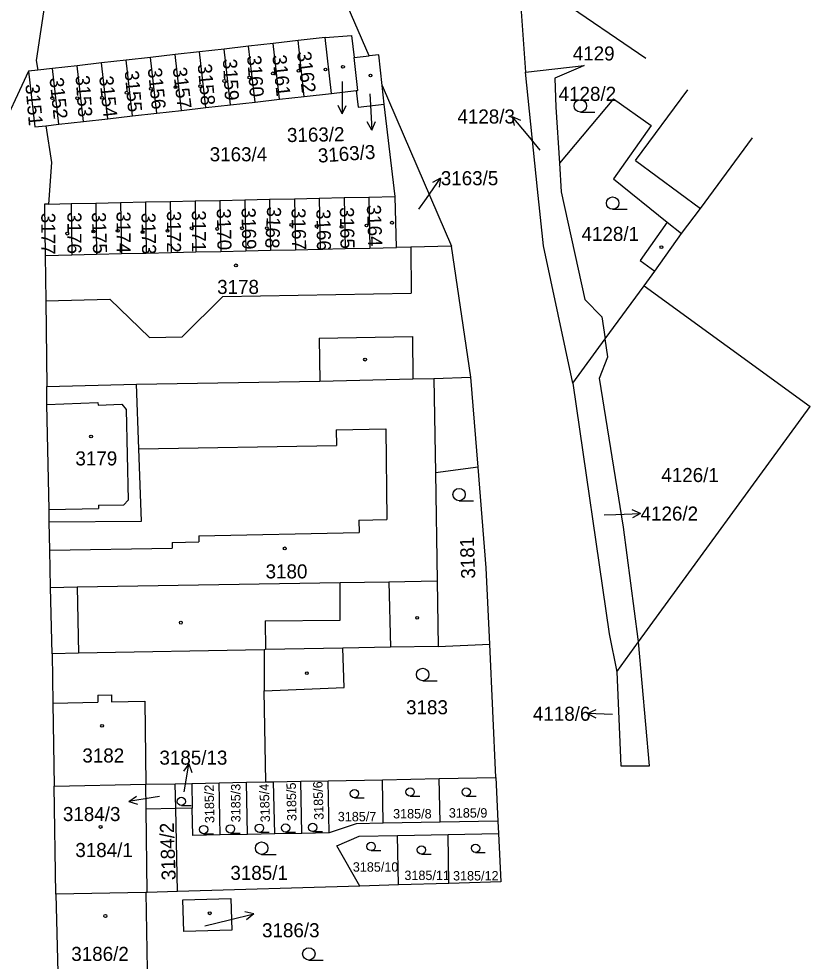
# Model space of a CAD drawing. Extents: x -738085 to -734306, y -1122197 to -1119753.
# Drawn here: x -734440.5 to -734344.8, y -1120242.7 to -1120128.8 of the extents above; entities that cross this region are included whole.
import ezdxf

# ---------------------------------------------------------------- set-up
doc = ezdxf.new("R2010")
doc.units = 0
for name, color, linetype in [('Hranice parcel', 7, 'Continuous'), ('Parcelní čísla', 7, 'Continuous'), ('Pop  PČ popisy', 7, 'Continuous'), ('Vnitřní kresba', 7, 'Continuous'), ('Značky budov', 7, 'Continuous'), ('Značky kultur', 7, 'Continuous')]:
    doc.layers.add(name, color=color, linetype=linetype)

msp = doc.modelspace()

# ---------------------------------------------------------------- linework, layer by layer
at = {"layer": 'Hranice parcel'}
for p, q in [((-734398.18, -1120133.23), (-734406.64, -1120113.59)), ((-734380.11, -1120122.95), (-734379.27, -1120135.19)), ((-734364.71, -1120133.53), (-734380.11, -1120122.95)), ((-734406.77, -1120131.39), (-734409.78, -1120131.73)), ((-734403.49, -1120131.02), (-734406.77, -1120131.39)), ((-734406.01, -1120138.14), (-734406.77, -1120131.39)), ((-734402.72, -1120137.77), (-734403.49, -1120131.02)), ((-734418.67, -1120132.74), (-734421.63, -1120133.07)), ((-734415.7, -1120132.4), (-734418.67, -1120132.74)), ((-734417.91, -1120139.49), (-734418.67, -1120132.74)), ((-734412.74, -1120132.07), (-734415.7, -1120132.4)), ((-734414.94, -1120139.15), (-734415.7, -1120132.4)), ((-734409.78, -1120131.73), (-734412.74, -1120132.07)), ((-734411.97, -1120138.82), (-734412.74, -1120132.07)), ((-734409.01, -1120138.48), (-734409.78, -1120131.73)), ((-734427.57, -1120133.75), (-734430.53, -1120134.08)), ((-734424.59, -1120133.41), (-734427.57, -1120133.75)), ((-734426.8, -1120140.5), (-734427.57, -1120133.75)), ((-734421.63, -1120133.07), (-734424.59, -1120133.41)), ((-734423.83, -1120140.16), (-734424.59, -1120133.41)), ((-734420.87, -1120139.82), (-734421.63, -1120133.07)), ((-734399.99, -1120133.43), (-734398.18, -1120133.23)), ((-734438.25, -1120134.95), (-734439.36, -1120135.08)), ((-734436.45, -1120134.75), (-734438.25, -1120134.95)), ((-734433.49, -1120134.42), (-734436.45, -1120134.75)), ((-734435.69, -1120141.5), (-734436.45, -1120134.75)), ((-734430.53, -1120134.08), (-734433.49, -1120134.42)), ((-734432.73, -1120141.17), (-734433.49, -1120134.42)), ((-734429.76, -1120140.83), (-734430.53, -1120134.08)), ((-734379.27, -1120135.19), (-734372.15, -1120134.38)), ((-734439.36, -1120135.08), (-734458.68, -1120176.34)), ((-734396.33, -1120139.06), (-734396.58, -1120136.83)), ((-734396.58, -1120136.83), (-734388.19, -1120156.22)), ((-734411.97, -1120138.82), (-734409.01, -1120138.48)), ((-734409.01, -1120138.48), (-734406.01, -1120138.14)), ((-734406.01, -1120138.14), (-734402.72, -1120137.77)), ((-734402.72, -1120137.77), (-734399.74, -1120137.43)), ((-734368.63, -1120138.41), (-734375.16, -1120146.2)), ((-734420.87, -1120139.82), (-734417.91, -1120139.49)), ((-734417.91, -1120139.49), (-734414.94, -1120139.15)), ((-734414.94, -1120139.15), (-734411.97, -1120138.82)), ((-734395, -1120150.23), (-734396.33, -1120139.06)), ((-734429.76, -1120140.83), (-734426.8, -1120140.5)), ((-734426.8, -1120140.5), (-734423.83, -1120140.16)), ((-734423.83, -1120140.16), (-734420.87, -1120139.82)), ((-734437.25, -1120141.68), (-734435.69, -1120141.5)), ((-734435.69, -1120141.5), (-734432.73, -1120141.17)), ((-734432.73, -1120141.17), (-734429.76, -1120140.83)), ((-734434.22, -1120151.09), (-734431.22, -1120151.02)), ((-734431.22, -1120151.02), (-734428.22, -1120150.96)), ((-734431.22, -1120151.02), (-734431.14, -1120157.21)), ((-734428.22, -1120150.96), (-734425.22, -1120150.89)), ((-734428.22, -1120150.96), (-734428.13, -1120157.14)), ((-734425.22, -1120150.89), (-734422.22, -1120150.83)), ((-734425.22, -1120150.89), (-734425.13, -1120157.08)), ((-734422.22, -1120150.83), (-734419.22, -1120150.76)), ((-734422.22, -1120150.83), (-734422.12, -1120157.01)), ((-734419.22, -1120150.76), (-734416.22, -1120150.7)), ((-734419.22, -1120150.76), (-734419.12, -1120156.94)), ((-734416.22, -1120150.7), (-734413.21, -1120150.63)), ((-734416.22, -1120150.7), (-734416.11, -1120156.88)), ((-734413.21, -1120150.63), (-734410.21, -1120150.56)), ((-734413.21, -1120150.63), (-734413.1, -1120156.81)), ((-734410.21, -1120150.56), (-734407.21, -1120150.5)), ((-734410.21, -1120150.56), (-734410.1, -1120156.74)), ((-734407.21, -1120150.5), (-734404.2, -1120150.43)), ((-734407.21, -1120150.5), (-734407.09, -1120156.67)), ((-734404.2, -1120150.43), (-734401.2, -1120150.37)), ((-734404.2, -1120150.43), (-734404.08, -1120156.61)), ((-734401.2, -1120150.37), (-734398.2, -1120150.3)), ((-734401.2, -1120150.37), (-734401.07, -1120156.54)), ((-734398.2, -1120150.3), (-734395, -1120150.23)), ((-734398.2, -1120150.3), (-734398.07, -1120156.47)), ((-734394.86, -1120156.4), (-734395, -1120150.23)), ((-734436.93, -1120151.15), (-734434.22, -1120151.09)), ((-734434.22, -1120151.09), (-734434.14, -1120157.28)), ((-734410.1, -1120156.74), (-734407.09, -1120156.67)), ((-734407.09, -1120156.67), (-734404.08, -1120156.61)), ((-734404.08, -1120156.61), (-734401.07, -1120156.54)), ((-734401.07, -1120156.54), (-734398.07, -1120156.47)), ((-734398.07, -1120156.47), (-734394.86, -1120156.4)), ((-734385.85, -1120172.09), (-734388.19, -1120156.22)), ((-734437.35, -1120157.35), (-734434.14, -1120157.28)), ((-734434.14, -1120157.28), (-734431.14, -1120157.21)), ((-734431.14, -1120157.21), (-734428.13, -1120157.14)), ((-734428.13, -1120157.14), (-734425.13, -1120157.08)), ((-734425.13, -1120157.08), (-734422.12, -1120157.01)), ((-734422.12, -1120157.01), (-734419.12, -1120156.94)), ((-734419.12, -1120156.94), (-734416.11, -1120156.88)), ((-734416.11, -1120156.88), (-734413.1, -1120156.81)), ((-734413.1, -1120156.81), (-734410.1, -1120156.74)), ((-734364.89, -1120161.04), (-734363.61, -1120159.25)), ((-734369.62, -1120167.46), (-734364.89, -1120161.04)), ((-734364.89, -1120161.04), (-734344.83, -1120175.64)), ((-734373.55, -1120172.79), (-734369.62, -1120167.46)), ((-734384.98, -1120182.94), (-734385.85, -1120172.09)), ((-734437.16, -1120173.21), (-734426.3, -1120172.91)), ((-734426.02, -1120180.73), (-734426.3, -1120172.91)), ((-734365.59, -1120204.07), (-734344.83, -1120175.64)), ((-734389.81, -1120204.63), (-734383.56, -1120204.38)), ((-734382.86, -1120220.49), (-734383.56, -1120204.38)), ((-734368.23, -1120207.69), (-734365.59, -1120204.07)), ((-734364.25, -1120219.08), (-734365.59, -1120204.07)), ((-734389.68, -1120220.62), (-734382.86, -1120220.49)), ((-734382.86, -1120220.49), (-734382.61, -1120225.75)), ((-734436.26, -1120221.53), (-734425.18, -1120221.3)), ((-734436.06, -1120234.59), (-734436.26, -1120221.53)), ((-734425.18, -1120221.3), (-734421.63, -1120221.23)), ((-734425.14, -1120224.31), (-734425.18, -1120221.3)), ((-734421.63, -1120221.23), (-734419.61, -1120221.19)), ((-734421.56, -1120224.23), (-734421.63, -1120221.23)), ((-734419.61, -1120221.19), (-734416.31, -1120221.13)), ((-734419.61, -1120221.19), (-734419.56, -1120224.19)), ((-734416.31, -1120221.13), (-734413.01, -1120221.06)), ((-734416.19, -1120227.43), (-734416.31, -1120221.13)), ((-734413.01, -1120221.06), (-734410.68, -1120221.02)), ((-734412.89, -1120227.36), (-734413.01, -1120221.06)), ((-734410.68, -1120221.02), (-734409.72, -1120221)), ((-734409.72, -1120221), (-734406.42, -1120220.94)), ((-734409.59, -1120227.3), (-734409.72, -1120221)), ((-734406.42, -1120220.94), (-734403.12, -1120220.88)), ((-734406.3, -1120227.24), (-734406.42, -1120220.94)), ((-734403.12, -1120220.88), (-734396.57, -1120220.75)), ((-734403, -1120227.17), (-734403.12, -1120220.88)), ((-734396.57, -1120220.75), (-734389.68, -1120220.62)), ((-734396.47, -1120226.02), (-734396.57, -1120220.75)), ((-734389.57, -1120225.88), (-734389.68, -1120220.62)), ((-734421.56, -1120224.23), (-734425.14, -1120224.31)), ((-734425.01, -1120234.37), (-734425.14, -1120224.31)), ((-734419.56, -1120224.19), (-734421.56, -1120224.23)), ((-734421.33, -1120234.26), (-734421.56, -1120224.23)), ((-734389.57, -1120225.88), (-734396.47, -1120226.02)), ((-734382.61, -1120225.75), (-734389.57, -1120225.88)), ((-734382.61, -1120225.75), (-734382.54, -1120227.25)), ((-734412.89, -1120227.36), (-734416.19, -1120227.43)), ((-734409.59, -1120227.3), (-734412.89, -1120227.36)), ((-734406.3, -1120227.24), (-734409.59, -1120227.3)), ((-734403, -1120227.17), (-734406.3, -1120227.24)), ((-734388.62, -1120227.37), (-734382.54, -1120227.25)), ((-734382.54, -1120227.25), (-734382.26, -1120233.1)), ((-734394.72, -1120227.48), (-734388.62, -1120227.37)), ((-734394.6, -1120233.47), (-734394.72, -1120227.48)), ((-734388.51, -1120233.29), (-734388.62, -1120227.37)), ((-734399.28, -1120233.61), (-734421.33, -1120234.26)), ((-734394.6, -1120233.47), (-734399.28, -1120233.61)), ((-734388.51, -1120233.29), (-734394.6, -1120233.47)), ((-734382.26, -1120233.1), (-734388.51, -1120233.29)), ((-734425.16, -1120234.37), (-734436.06, -1120234.59)), ((-734436.06, -1120234.59), (-734435.82, -1120244.07)), ((-734425.01, -1120234.37), (-734425.16, -1120234.37)), ((-734421.33, -1120234.26), (-734425.01, -1120234.37))]:
    msp.add_line(p, q, dxfattribs=at)
for points in [[(-734434.38, -1120106.7), (-734438.42, -1120133.78), (-734438.25, -1120134.95)], [(-734403.49, -1120131.02), (-734400.29, -1120130.75), (-734399.99, -1120133.43)], [(-734399.74, -1120137.43), (-734399.54, -1120137.41), (-734399.99, -1120133.43)], [(-734396.58, -1120136.83), (-734397.01, -1120133.1), (-734398.18, -1120133.23)], [(-734372.15, -1120134.38), (-734372.61, -1120134.58), (-734375.69, -1120135.93), (-734375.58, -1120139.44), (-734375.16, -1120146.2)], [(-734439.36, -1120135.08), (-734438.6, -1120141.83), (-734437.25, -1120141.68)], [(-734373.55, -1120172.79), (-734377.07, -1120156.21), (-734377.79, -1120149.35), (-734379.27, -1120135.19)], [(-734399.74, -1120137.43), (-734399.51, -1120139.42), (-734396.33, -1120139.06)], [(-734368.63, -1120138.41), (-734364.05, -1120141.64), (-734368.63, -1120148.1), (-734362.12, -1120153.33), (-734365.4, -1120157.97), (-734363.61, -1120159.25)], [(-734437.25, -1120141.68), (-734436.59, -1120146.12), (-734436.93, -1120151.15)], [(-734363.61, -1120159.25), (-734360.38, -1120154.72), (-734358.09, -1120151.69), (-734351.82, -1120143.15)], [(-734375.16, -1120146.2), (-734374.94, -1120149.65), (-734372.08, -1120162.69), (-734370.03, -1120164.8), (-734369.62, -1120167.46)], [(-734436.93, -1120151.15), (-734437.42, -1120151.16), (-734437.35, -1120157.35)], [(-734388.19, -1120156.22), (-734393.13, -1120156.36), (-734394.86, -1120156.4)], [(-734437.35, -1120157.35), (-734437.28, -1120162.84), (-734437.16, -1120173.21)], [(-734365.59, -1120204.07), (-734365.63, -1120203.75), (-734367.41, -1120190.22), (-734370.29, -1120172.21), (-734369.29, -1120169.62), (-734369.62, -1120167.46)], [(-734426.3, -1120172.91), (-734404.13, -1120172.58), (-734392.87, -1120172.29), (-734390.34, -1120172.22), (-734385.85, -1120172.09)], [(-734436.86, -1120189.58), (-734436.88, -1120188.08), (-734437.13, -1120175.37), (-734437.16, -1120173.21)], [(-734373.55, -1120172.79), (-734369.13, -1120203.11), (-734368.23, -1120207.69)], [(-734436.86, -1120189.58), (-734425.71, -1120189.47), (-734426.02, -1120180.73)], [(-734384.98, -1120182.94), (-734390.15, -1120183.65), (-734389.94, -1120196.71), (-734389.81, -1120204.63)], [(-734383.56, -1120204.38), (-734384.01, -1120195.15), (-734384.98, -1120182.94)], [(-734436.5, -1120205.51), (-734436.71, -1120197.49), (-734436.79, -1120192.99), (-734436.86, -1120189.58)], [(-734401.34, -1120204.85), (-734410.69, -1120205.02), (-734410.88, -1120205.03), (-734433.3, -1120205.45), (-734436.5, -1120205.51)], [(-734436.5, -1120205.51), (-734436.41, -1120211.49), (-734436.26, -1120221.53)], [(-734410.68, -1120221.02), (-734410.88, -1120210), (-734401.18, -1120209.59), (-734401.34, -1120204.85)], [(-734389.81, -1120204.63), (-734395.58, -1120204.74), (-734401.34, -1120204.85)], [(-734368.23, -1120207.69), (-734367.71, -1120219.06), (-734364.25, -1120219.08)], [(-734416.19, -1120227.43), (-734419.49, -1120227.49), (-734419.56, -1120224.19)], [(-734396.47, -1120226.02), (-734399.74, -1120226.08), (-734403, -1120227.17)], [(-734399.28, -1120233.61), (-734402.09, -1120228.74), (-734399.38, -1120227.57), (-734394.72, -1120227.48)], [(-734425.16, -1120234.37), (-734424.97, -1120246.07), (-734433.73, -1120246.29), (-734433.74, -1120245.92), (-734434.31, -1120245.94), (-734434.35, -1120244.04), (-734435.82, -1120244.07)], [(-734420.57, -1120239.09), (-734420.68, -1120235.29), (-734414.89, -1120235.1), (-734414.78, -1120238.93), (-734420.57, -1120239.09)]]:
    msp.add_lwpolyline(points, dxfattribs=at)
at = {"layer": 'Pop  PČ popisy'}
for p, q in [((-734401.43, -1120136.34), (-734401.43, -1120137.25)), ((-734401.43, -1120137.25), (-734401.43, -1120140.25)), ((-734398.09, -1120137.81), (-734398.01, -1120139.2)), ((-734401.43, -1120140.25), (-734401.93, -1120139.25)), ((-734401.43, -1120140.25), (-734400.93, -1120139.25)), ((-734398.01, -1120139.2), (-734397.85, -1120142.2)), ((-734378.95, -1120142.86), (-734380.88, -1120140.56)), ((-734380.88, -1120140.56), (-734379.85, -1120141.01)), ((-734380.88, -1120140.56), (-734380.62, -1120141.65)), ((-734397.85, -1120142.2), (-734398.41, -1120141.22)), ((-734397.85, -1120142.2), (-734397.41, -1120141.17)), ((-734377.47, -1120144.62), (-734378.95, -1120142.86)), ((-734391.24, -1120150.47), (-734389.52, -1120148.01)), ((-734389.52, -1120148.01), (-734390.5, -1120148.54)), ((-734389.52, -1120148.01), (-734389.68, -1120149.12)), ((-734392.16, -1120151.76), (-734391.24, -1120150.47)), ((-734368.34, -1120188.67), (-734365.34, -1120188.56)), ((-734365.34, -1120188.56), (-734366.36, -1120188.1)), ((-734365.34, -1120188.56), (-734366.32, -1120189.1)), ((-734369.73, -1120188.72), (-734368.34, -1120188.67)), ((-734371.75, -1120212.75), (-734370.73, -1120212.28)), ((-734368.75, -1120212.85), (-734371.75, -1120212.75)), ((-734371.75, -1120212.75), (-734370.77, -1120213.28)), ((-734419.97, -1120218.82), (-734420.62, -1120219.73)), ((-734420.44, -1120221.78), (-734419.97, -1120218.82)), ((-734419.97, -1120218.82), (-734419.63, -1120219.88)), ((-734427.23, -1120223.37), (-734426.32, -1120222.72)), ((-734423.54, -1120222.79), (-734424.27, -1120222.9)), ((-734420.52, -1120222.22), (-734420.44, -1120221.78)), ((-734424.27, -1120222.9), (-734427.23, -1120223.37)), ((-734427.23, -1120223.37), (-734426.17, -1120223.71)), ((-734415.04, -1120237.68), (-734412.13, -1120236.95)), ((-734412.13, -1120236.95), (-734413.22, -1120236.71)), ((-734412.13, -1120236.95), (-734412.98, -1120237.68)), ((-734418.05, -1120238.41), (-734415.04, -1120237.68))]:
    msp.add_line(p, q, dxfattribs=at)
at = {"layer": 'Vnitřní kresba'}
for p, q in [((-734365.97, -1120145.88), (-734359.61, -1120137.35)), ((-734365.97, -1120145.88), (-734358.09, -1120151.69)), ((-734362.12, -1120153.33), (-734360.38, -1120154.72)), ((-734393.13, -1120156.36), (-734393.1, -1120161.94)), ((-734404.23, -1120167.35), (-734392.94, -1120167.18)), ((-734404.23, -1120167.35), (-734404.13, -1120172.58)), ((-734392.94, -1120167.18), (-734392.87, -1120172.29)), ((-734390.34, -1120172.22), (-734390.15, -1120183.65)), ((-734437.13, -1120175.37), (-734430.96, -1120175.15)), ((-734430.96, -1120175.15), (-734430.95, -1120175.46)), ((-734430.95, -1120175.46), (-734428.07, -1120175.36)), ((-734428.07, -1120175.36), (-734427.54, -1120175.99)), ((-734427.54, -1120175.99), (-734427.32, -1120186.96)), ((-734402.14, -1120178.45), (-734396.16, -1120178.34)), ((-734396.16, -1120178.34), (-734396.01, -1120189.29)), ((-734402.14, -1120178.45), (-734402.11, -1120180.35)), ((-734426.02, -1120180.73), (-734402.11, -1120180.35)), ((-734427.82, -1120187.52), (-734427.32, -1120186.96)), ((-734436.88, -1120188.08), (-734430.89, -1120187.97)), ((-734430.9, -1120187.57), (-734427.82, -1120187.52)), ((-734430.9, -1120187.57), (-734430.89, -1120187.97)), ((-734399.41, -1120189.36), (-734396.01, -1120189.29)), ((-734399.41, -1120189.36), (-734399.38, -1120190.87)), ((-734418.76, -1120191.25), (-734399.38, -1120190.87)), ((-734422, -1120192.06), (-734418.75, -1120191.99)), ((-734418.76, -1120191.25), (-734418.75, -1120191.99)), ((-734436.79, -1120192.99), (-734421.99, -1120192.76)), ((-734422, -1120192.06), (-734421.99, -1120192.76)), ((-734436.71, -1120197.49), (-734433.49, -1120197.44)), ((-734433.49, -1120197.44), (-734401.66, -1120196.91)), ((-734433.49, -1120197.44), (-734433.3, -1120205.45)), ((-734401.69, -1120201.44), (-734401.66, -1120196.91)), ((-734401.66, -1120196.91), (-734395.8, -1120196.81)), ((-734395.8, -1120196.81), (-734389.94, -1120196.71)), ((-734395.8, -1120196.81), (-734395.58, -1120204.74)), ((-734410.75, -1120201.55), (-734401.69, -1120201.44)), ((-734410.75, -1120201.55), (-734410.69, -1120205.02)), ((-734410.88, -1120205.03), (-734410.88, -1120210)), ((-734436.41, -1120211.49), (-734430.96, -1120211.37)), ((-734430.97, -1120210.51), (-734429.34, -1120210.47)), ((-734430.97, -1120210.51), (-734430.96, -1120211.37)), ((-734429.34, -1120210.47), (-734429.32, -1120211.34)), ((-734429.32, -1120211.34), (-734425.31, -1120211.25)), ((-734425.31, -1120211.25), (-734425.18, -1120221.3))]:
    msp.add_line(p, q, dxfattribs=at)
msp.add_lwpolyline([(-734437.28, -1120162.84), (-734429.54, -1120162.63), (-734424.75, -1120167.27), (-734420.77, -1120167.21), (-734415.87, -1120162.33), (-734393.1, -1120161.94)], dxfattribs=at)
at = {"layer": 'Značky budov'}
for centre in [(-734406.71, -1120135.03), (-734403.45, -1120134.88), (-734401.33, -1120134.55), (-734415.68, -1120136.27), (-734412.65, -1120135.84), (-734409.8, -1120135.35), (-734398, -1120135.61), (-734424.56, -1120137.21), (-734421.57, -1120137.01), (-734418.6, -1120136.89), (-734436.48, -1120138.33), (-734433.47, -1120138.36), (-734430.47, -1120138.29), (-734427.49, -1120137.69), (-734395.4, -1120153.41), (-734431.52, -1120154.46), (-734428.58, -1120154.39), (-734425.57, -1120154.55), (-734422.56, -1120154.38), (-734419.62, -1120154.08), (-734416.55, -1120154.15), (-734413.54, -1120154.07), (-734410.54, -1120154.07), (-734407.57, -1120153.67), (-734404.51, -1120153.82), (-734401.5, -1120153.9), (-734398.49, -1120153.74), (-734434.68, -1120154.72), (-734362.82, -1120156.36), (-734414.28, -1120158.57), (-734398.66, -1120169.95), (-734431.8, -1120179.25), (-734408.38, -1120192.78), (-734392.36, -1120201.18), (-734420.94, -1120201.76), (-734405.7, -1120207.87), (-734430.47, -1120214.24), (-734430.64, -1120226.46), (-734430.07, -1120237.23), (-734417.45, -1120236.9)]:
    msp.add_circle(centre, 0.175, dxfattribs=at)
at = {"layer": 'Značky kultur'}
for p, q in [((-734372.62, -1120140.03), (-734370.87, -1120140.03)), ((-734368.72, -1120151.78), (-734366.97, -1120151.78)), ((-734387.29, -1120187.02), (-734385.54, -1120187.02)), ((-734391.69, -1120208.78), (-734389.94, -1120208.78)), ((-734393.2, -1120222.73), (-734392.03, -1120222.73)), ((-734386.42, -1120222.73), (-734385.24, -1120222.73)), ((-734420.88, -1120223.87), (-734419.7, -1120223.87)), ((-734399.95, -1120222.93), (-734398.77, -1120222.93)), ((-734418.18, -1120227.28), (-734417, -1120227.28)), ((-734414.94, -1120227.2), (-734413.76, -1120227.2)), ((-734411.43, -1120227.11), (-734410.25, -1120227.11)), ((-734408.27, -1120227.08), (-734407.09, -1120227.08)), ((-734404.99, -1120227.02), (-734403.82, -1120227.02)), ((-734397.93, -1120229.32), (-734396.75, -1120229.32)), ((-734385.3, -1120229.54), (-734384.12, -1120229.54)), ((-734411.17, -1120229.78), (-734409.42, -1120229.78)), ((-734391.83, -1120229.74), (-734390.66, -1120229.74)), ((-734405.46, -1120242.56), (-734403.71, -1120242.56))]:
    msp.add_line(p, q, dxfattribs=at)
for centre, radius in [((-734372.62, -1120139.28), 0.75), ((-734368.72, -1120151.03), 0.75), ((-734387.29, -1120186.27), 0.75), ((-734391.69, -1120208.03), 0.75), ((-734399.95, -1120222.43), 0.502), ((-734393.21, -1120222.23), 0.502), ((-734386.42, -1120222.23), 0.502), ((-734420.88, -1120223.37), 0.502), ((-734414.94, -1120226.7), 0.502), ((-734411.43, -1120226.61), 0.502), ((-734408.27, -1120226.58), 0.502), ((-734405, -1120226.52), 0.502), ((-734418.18, -1120226.78), 0.502), ((-734411.17, -1120229.03), 0.75), ((-734397.93, -1120228.82), 0.502), ((-734391.84, -1120229.24), 0.502), ((-734385.3, -1120229.04), 0.502), ((-734405.46, -1120241.81), 0.75)]:
    msp.add_circle(centre, radius, dxfattribs=at)

# ---------------------------------------------------------------- texts
at = {"layer": 'Parcelní čísla'}
for s, height, rotation, p in [('3162', 1.7, 277, (-734406.9, -1120132.78)), ('3159', 1.7, 273, (-734415.86, -1120133.62)), ('3160', 1.7, 274, (-734412.93, -1120133.21)), ('3161', 1.7, 276, (-734409.88, -1120133.18)), ('3155', 1.7, 275, (-734427.74, -1120135.06)), ('3156', 1.7, 276, (-734424.95, -1120134.75)), ('3157', 1.7, 277, (-734421.93, -1120134.69)), ('3158', 1.7, 275, (-734418.91, -1120134.25)), ('3152', 1.7, 276, (-734436.83, -1120135.92)), ('3153', 1.7, 274, (-734433.68, -1120135.63)), ('3154', 1.7, 276, (-734430.82, -1120135.73)), ('3151', 1.7, 275, (-734439.75, -1120136.7)), ('3163/2', 1.7, 1, (-734408.09, -1120143.66)), ('3163/3', 1.7, 4, (-734404.31, -1120146.15)), ('3174', 1.7, 270, (-734428.72, -1120152.05)), ('3172', 1.7, 270, (-734422.62, -1120151.97)), ('3171', 1.7, 270, (-734419.61, -1120151.9)), ('3170', 1.7, 271, (-734416.6, -1120151.68)), ('3169', 1.7, 271, (-734413.6, -1120151.6)), ('3168', 1.7, 267, (-734410.49, -1120151.42)), ('3167', 1.7, 271, (-734407.56, -1120151.65)), ('3166', 1.7, 271, (-734404.56, -1120151.76)), ('3165', 1.7, 271, (-734401.71, -1120151.53)), ('3164', 1.7, 272, (-734398.45, -1120151.25)), ('3177', 1.7, 270, (-734437.82, -1120152.2)), ('3176', 1.7, 270, (-734434.66, -1120152.12)), ('3175', 1.7, 272, (-734431.72, -1120152.15)), ('3173', 1.7, 271, (-734425.71, -1120152.21)), ('3181', 1.7, 92, (-734385.33, -1120196.42)), ('3185/2', 1.139, 91, (-734416.88, -1120225.99)), ('3185/3', 1.139, 90, (-734413.73, -1120225.9)), ('3185/4', 1.139, 92, (-734410.15, -1120225.88)), ('3185/5', 1.139, 91, (-734406.95, -1120225.74)), ('3185/6', 1.139, 92, (-734403.66, -1120225.58)), ('3184/2', 1.7, 92, (-734421.55, -1120232.87))]:
    msp.add_text(s, height=height, rotation=rotation, dxfattribs=at).set_placement(p)
for s, height, p in [('4129', 1.7, (-734373.54, -1120133.79)), ('4128/2', 1.7, (-734375.25, -1120138.67)), ('4128/3', 1.7, (-734387.49, -1120141.41)), ('3163/4', 1.7, (-734417.45, -1120145.98)), ('3163/5', 1.7, (-734389.5, -1120148.87)), ('4128/1', 1.7, (-734372.48, -1120155.61)), ('3178', 1.7, (-734416.55, -1120162.02)), ('3179', 1.7, (-734433.69, -1120182.75)), ('4126/1', 1.7, (-734362.83, -1120184.76)), ('4126/2', 1.7, (-734365.34, -1120189.42)), ('3180', 1.7, (-734410.69, -1120196.41)), ('3183', 1.7, (-734393.7, -1120212.84)), ('4118/6', 1.7, (-734378.36, -1120213.62)), ('3182', 1.7, (-734432.85, -1120218.67)), ('3185/13', 1.7, (-734423.53, -1120218.93)), ('3184/3', 1.7, (-734435.2, -1120225.75)), ('3185/7', 1.139, (-734401.96, -1120225.78)), ('3185/8', 1.139, (-734395.27, -1120225.43)), ('3185/9', 1.139, (-734388.53, -1120225.33)), ('3184/1', 1.7, (-734433.7, -1120230.1)), ('3185/10', 1.139, (-734400.14, -1120231.87)), ('3185/1', 1.7, (-734414.95, -1120232.86)), ('3185/11', 1.139, (-734393.9, -1120232.88)), ('3185/12', 1.139, (-734388.02, -1120232.93)), ('3186/3', 1.7, (-734411.12, -1120239.8)), ('3186/2', 1.7, (-734434.19, -1120242.66))]:
    msp.add_text(s, height=height, dxfattribs=at).set_placement(p)

doc.saveas('drawing.dxf')
